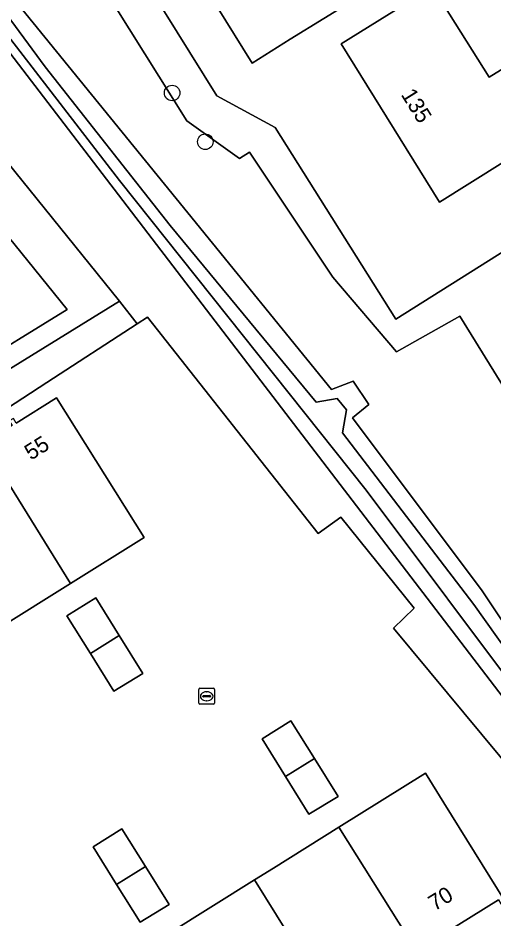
# Model space of a CAD drawing. Extents: x 159279 to 160377, y 384531 to 385888.
# Drawn here: x 159616.5 to 159646.5, y 385373 to 385429.8 of the extents above; entities that cross this region are included whole.
import ezdxf

# ---------------------------------------------------------------- set-up
doc = ezdxf.new("R2010")
doc.units = 0
for name, color, linetype in [('IMGEO_Boom', 7, 'Continuous'), ('IMGEO_Erf', 7, 'Continuous'), ('IMGEO_Groenvoorziening', 7, 'Continuous'), ('IMGEO_Kolk', 7, 'Continuous'), ('IMGEO_Oever', 7, 'Continuous'), ('IMGEO_Pand', 7, 'Continuous'), ('IMGEO_Pand_nummerreeks', 7, 'Continuous'), ('IMGEO_Voetpad_open', 7, 'Continuous'), ('IMGEO_Waterloop', 7, 'Continuous')]:
    doc.layers.add(name, color=color, linetype=linetype)

msp = doc.modelspace()

# ---------------------------------------------------------------- linework, layer by layer
at = {"layer": 'IMGEO_Boom'}
for centre in [(159626.191, 385425.071), (159628.282, 385421.995)]:
    msp.add_circle(centre, 0.489, dxfattribs=at)
at = {"layer": 'IMGEO_Erf'}
for points in [[(159649.51, 385457.955), (159643.902, 385454.436), (159633.192, 385447.984), (159634.104, 385446.666), (159620.701, 385438.237), (159629.009, 385424.892), (159632.691, 385422.892), (159640.291, 385410.819), (159653.693, 385419.245), (159652.714, 385420.516), (159662.76, 385426.769), (159661.419, 385428.982), (159665.888, 385431.78)], [(159639.331, 385438.25), (159637.191, 385436.92), (159639.999, 385432.401), (159633.646, 385428.453), (159631.233, 385426.953), (159628.979, 385430.568), (159629.066, 385430.636), (159628.991, 385430.752), (159631.306, 385432.203), (159627.784, 385437.832), (159636.265, 385443.185)], [(159648.435, 385427.447), (159651.049, 385423.184), (159643.045, 385418.19), (159636.846, 385428.158), (159642.616, 385431.766), (159646.176, 385426.062)], [(159619.56, 385392.111), (159621.37, 385393.238), (159622.856, 385390.867), (159624.353, 385388.479), (159622.513, 385387.361), (159621.037, 385389.736)], [(159631.867, 385384.358), (159633.677, 385385.485), (159635.163, 385383.114), (159636.66, 385380.726), (159634.82, 385379.608), (159633.344, 385381.983)], [(159621.216, 385377.554), (159623.026, 385378.681), (159624.512, 385376.31), (159626.009, 385373.922), (159624.169, 385372.804), (159622.693, 385375.179)]]:
    msp.add_lwpolyline(points, close=True, dxfattribs=at)
for points in [[(159654.704, 385373.839), (159640.152, 385391.343), (159641.454, 385392.593), (159636.826, 385398.323), (159635.404, 385397.306), (159624.637, 385410.931), (159623.988, 385410.51), (159618.299, 385406.825), (159615.233, 385404.838)], [(159616.363, 385404.261), (159618.907, 385405.855), (159624.427, 385397.045), (159619.789, 385394.155), (159615.151, 385391.265)], [(159626.037, 385372.131), (159631.377, 385375.464), (159632.574, 385376.211), (159636.711, 385378.791), (159642.161, 385382.189), (159643.326, 385380.32), (159647.2, 385374.107)], [(159646.785, 385374.208), (159641.594, 385371.001)]]:
    msp.add_lwpolyline(points, dxfattribs=at)
at = {"layer": 'IMGEO_Groenvoorziening'}
for points in [[(159653.693, 385419.245), (159640.291, 385410.819), (159632.691, 385422.892), (159629.009, 385424.892), (159620.701, 385438.237)], [(159591.658, 385435.532), (159604.622, 385419.876), (159605.885, 385420.643), (159606.658, 385419.377), (159611.447, 385422.378), (159609.804, 385424.992), (159609.051, 385426.214), (159607.789, 385428.262), (159609.079, 385429.045), (159610.318, 385427.034), (159611.075, 385425.806), (159612.724, 385423.184), (159613.43, 385423.609), (159622.874, 385411.955), (159623.988, 385410.51), (159624.637, 385410.931), (159635.404, 385397.306), (159636.826, 385398.323), (159641.454, 385392.593), (159640.152, 385391.343), (159654.704, 385373.839)], [(159659.574, 385386.349), (159644.329, 385411.007), (159640.347, 385408.752), (159636.32, 385413.451), (159631.063, 385421.339), (159630.43, 385420.947), (159627.11, 385423.308), (159620.823, 385433.354)], [(159620.823, 385433.354), (159627.11, 385423.308), (159630.43, 385420.947), (159631.063, 385421.339), (159636.32, 385413.451), (159640.347, 385408.752), (159644.329, 385411.007), (159659.574, 385386.349)]]:
    msp.add_lwpolyline(points, dxfattribs=at)
for points in [[(159627.182, 385417.505), (159636.237, 385406.381), (159637.617, 385406.913), (159638.588, 385405.437), (159637.569, 385404.595), (159645.751, 385393.683), (159653.222, 385382.451), (159654.761, 385380.688), (159653.836, 385379.888), (159652.246, 385381.582), (159649.394, 385383.908), (159614.908, 385428.947), (159611.824, 385427.012), (159611.342, 385427.696), (159610.601, 385428.748), (159615.488, 385431.896)], [(159612.555, 385420.073), (159608.104, 385417.162), (159611.731, 385412.583), (159610.422, 385411.774), (159613.145, 385407.469), (159619.562, 385411.42)], [(159623.988, 385410.51), (159622.874, 385411.955), (159614.169, 385406.579), (159615.233, 385404.838), (159618.299, 385406.825)]]:
    msp.add_lwpolyline(points, close=True, dxfattribs=at)
at = {"layer": 'IMGEO_Kolk'}
for p, q in [((159627.87, 385386.615), (159627.87, 385387.467)), ((159627.945, 385387.541), (159628.797, 385387.541)), ((159628.129, 385387.035), (159628.129, 385387.047)), ((159628.172, 385387.084), (159628.57, 385387.084)), ((159628.358, 385387.321), (159628.383, 385387.321)), ((159628.613, 385387.047), (159628.613, 385387.035)), ((159628.871, 385387.467), (159628.871, 385386.615)), ((159628.797, 385386.541), (159627.945, 385386.541)), ((159628.567, 385386.998), (159628.169, 385386.998)), ((159628.381, 385386.761), (159628.356, 385386.761))]:
    msp.add_line(p, q, dxfattribs=at)
for points in [[(159627.87, 385386.615), (159627.87, 385387.467)], [(159627.945, 385387.541), (159628.797, 385387.541)], [(159628.871, 385387.467), (159628.871, 385386.615)], [(159628.797, 385386.541), (159627.945, 385386.541)]]:
    msp.add_lwpolyline(points, dxfattribs=at)
for centre, radius, start, end in [((159627.947, 385387.465), 0.0765, 91.552, 178.448), ((159627.947, 385387.465), 0.0765, 91.552, 178.448), ((159628.169, 385387.044), 0.0403, 85.8775, 175.7526), ((159628.166, 385387.034), 0.0366, 178.938, 274.7102), ((159628.57, 385387.041), 0.043, 264.8664, 352.4533), ((159628.574, 385387.046), 0.0386, 1.7309, 96.639), ((159628.795, 385387.465), 0.0765, 1.552, 88.448), ((159628.795, 385387.465), 0.0765, 1.552, 88.448), ((159627.947, 385386.617), 0.0765, 181.552, 268.448), ((159627.947, 385386.617), 0.0765, 181.552, 268.448), ((159628.795, 385386.617), 0.0765, 271.552, 358.448), ((159628.795, 385386.617), 0.0765, 271.552, 358.448)]:
    msp.add_arc(centre, radius, start, end, dxfattribs=at)
for centre, major_axis, ratio, start_param, end_param in [((159628.357, 385387.041), (-0.387, 0.002), 0.722429, 4.712389, 7.853982), ((159628.382, 385387.041), (-0.39, 0.002), 0.717154, 1.570796, 4.712389)]:
    msp.add_ellipse(centre, major_axis=major_axis, ratio=ratio, start_param=start_param, end_param=end_param, dxfattribs=at)
at = {"layer": 'IMGEO_Oever'}
for points in [[(159614.908, 385428.947), (159649.394, 385383.908), (159652.246, 385381.582), (159653.836, 385379.888), (159654.761, 385380.688), (159653.222, 385382.451), (159645.751, 385393.683), (159637.569, 385404.595), (159638.588, 385405.437), (159637.617, 385406.913), (159636.237, 385406.381), (159627.182, 385417.505), (159615.488, 385431.896), (159610.601, 385428.748), (159611.342, 385427.696), (159611.824, 385427.012)], [(159614.743, 385429.435), (159612.183, 385427.917), (159611.797, 385428.71), (159614.426, 385430.251), (159615.083, 385430.568), (159615.491, 385430.364), (159618.187, 385426.716), (159626.072, 385416.724), (159635.272, 385405.576), (159636.609, 385405.802), (159637.198, 385405.1), (159636.926, 385403.65), (159645.219, 385392.819), (159651.79, 385383.574), (159654.192, 385380.855), (159653.693, 385380.47), (159652.515, 385381.671), (159648.663, 385386.384), (159638.421, 385400.024), (159622.878, 385419.556), (159615.808, 385428.71), (159615.4, 385429.186)]]:
    msp.add_lwpolyline(points, close=True, dxfattribs=at)
at = {"layer": 'IMGEO_Pand'}
for points in [[(159639.331, 385438.25), (159636.265, 385443.185), (159627.784, 385437.832), (159631.306, 385432.203), (159628.991, 385430.752), (159629.066, 385430.636), (159628.979, 385430.568), (159631.233, 385426.953), (159633.646, 385428.453), (159639.999, 385432.401), (159637.191, 385436.92)], [(159648.435, 385427.447), (159646.176, 385426.062), (159642.616, 385431.766), (159636.846, 385428.158), (159643.045, 385418.19), (159651.049, 385423.184)], [(159618.907, 385405.855), (159616.363, 385404.261), (159616.183, 385404.551), (159615.914, 385404.393), (159616.096, 385404.111), (159614.291, 385402.979), (159619.789, 385394.155), (159624.427, 385397.045)], [(159614.291, 385402.979), (159612.139, 385401.63), (159611.958, 385401.92), (159611.741, 385401.79), (159611.928, 385401.501), (159610.412, 385400.559), (159609.657, 385400.082), (159615.151, 385391.265), (159619.789, 385394.155)], [(159619.56, 385392.111), (159621.037, 385389.736), (159622.856, 385390.867), (159621.37, 385393.238)], [(159622.856, 385390.867), (159621.037, 385389.736), (159622.513, 385387.361), (159624.353, 385388.479)], [(159631.867, 385384.358), (159633.344, 385381.983), (159635.163, 385383.114), (159633.677, 385385.485)], [(159635.163, 385383.114), (159633.344, 385381.983), (159634.82, 385379.608), (159636.66, 385380.726)], [(159643.326, 385380.32), (159642.161, 385382.189), (159636.711, 385378.791), (159641.594, 385371.001), (159646.785, 385374.208), (159646.929, 385373.945), (159647.2, 385374.107)], [(159621.216, 385377.554), (159622.693, 385375.179), (159624.512, 385376.31), (159623.026, 385378.681)], [(159636.711, 385378.791), (159632.574, 385376.211), (159631.377, 385375.464), (159636.246, 385367.663), (159641.33, 385370.816), (159641.511, 385370.535), (159641.765, 385370.711), (159641.594, 385371.001)], [(159624.512, 385376.31), (159622.693, 385375.179), (159624.169, 385372.804), (159626.009, 385373.922)], [(159631.377, 385375.464), (159626.037, 385372.131), (159630.905, 385364.331), (159635.966, 385367.482), (159636.159, 385367.202), (159636.415, 385367.385), (159636.246, 385367.663)]]:
    msp.add_lwpolyline(points, close=True, dxfattribs=at)
at = {"layer": 'IMGEO_Voetpad_open'}
for points in [[(159614.169, 385406.579), (159622.874, 385411.955), (159613.43, 385423.609)], [(159594.081, 385409.784), (159594.718, 385408.821), (159595.737, 385409.456), (159595.145, 385410.429), (159611.896, 385420.887), (159612.555, 385420.073), (159619.562, 385411.42), (159613.145, 385407.469), (159604.234, 385401.878), (159600.119, 385399.374), (159591.213, 385393.765), (159586.7, 385390.996), (159579.982, 385386.809), (159578.099, 385385.588), (159575.334, 385389.941)]]:
    msp.add_lwpolyline(points, dxfattribs=at)
at = {"layer": 'IMGEO_Waterloop'}
msp.add_lwpolyline([(159614.743, 385429.435), (159615.4, 385429.186), (159615.808, 385428.71), (159622.878, 385419.556), (159638.421, 385400.024), (159648.663, 385386.384), (159652.515, 385381.671), (159653.693, 385380.47), (159654.192, 385380.855), (159651.79, 385383.574), (159645.219, 385392.819), (159636.926, 385403.65), (159637.198, 385405.1), (159636.609, 385405.802), (159635.272, 385405.576), (159626.072, 385416.724), (159618.187, 385426.716), (159615.491, 385430.364), (159615.083, 385430.568), (159614.426, 385430.251), (159611.797, 385428.71), (159612.183, 385427.917)], close=True, dxfattribs=at)

# ---------------------------------------------------------------- texts
at = {"layer": 'IMGEO_Pand_nummerreeks'}
for s, rotation, p in [('135', 301.8792, (159640.596, 385424.967)), ('55', 32.0684, (159617.281, 385401.886)), ('70', 31.7075, (159642.745, 385373.475))]:
    msp.add_text(s, height=1, rotation=rotation, dxfattribs=at).set_placement(p)

doc.saveas('drawing.dxf')
